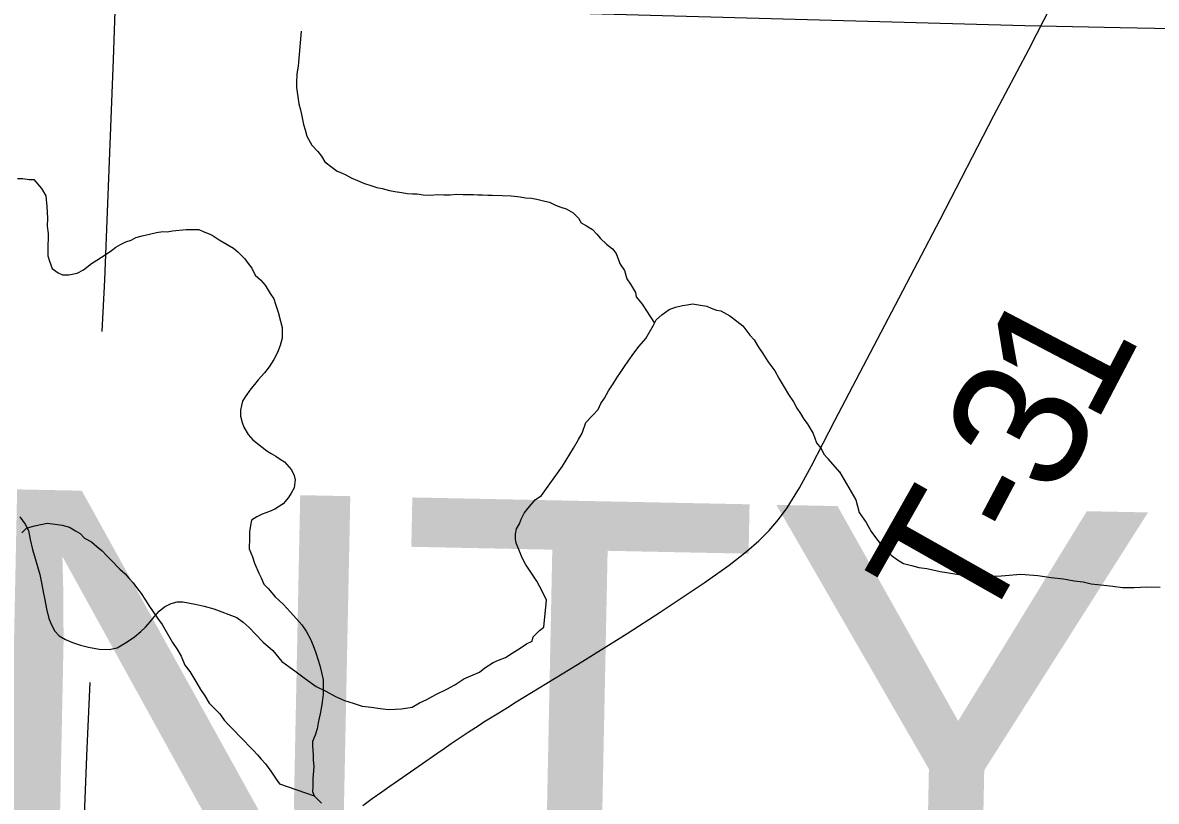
# Model space of a CAD drawing. Extents: x 2.4 to 73.1, y 4.5 to 25.6.
# Drawn here: x 43.0958 to 43.3364, y 21.7149 to 21.8803 of the extents above; entities that cross this region are included whole.
import ezdxf

# ---------------------------------------------------------------- set-up
doc = ezdxf.new("R2010")
doc.units = 0
for name, color, linetype in [('GM_X_County_Text', 7, 'Continuous'), ('GM_X_Minor_River', 7, 'Continuous'), ('GM_X_Township_Road', 7, 'Continuous'), ('GM_X_Township_Road_Text', 7, 'Continuous')]:
    doc.layers.add(name, color=color, linetype=linetype)

msp = doc.modelspace()

# ---------------------------------------------------------------- linework, layer by layer
at = {"layer": 'GM_X_Minor_River'}
for points in [[(43.15484, 21.87851), (43.1542, 21.87109), (43.15419, 21.87071), (43.15396, 21.86938), (43.15391, 21.86768), (43.15388, 21.86654), (43.15404, 21.86558), (43.15435, 21.8631), (43.15469, 21.86176), (43.15503, 21.86042), (43.15536, 21.8587), (43.15571, 21.85755), (43.15605, 21.85621), (43.15713, 21.85428), (43.15842, 21.85291), (43.15916, 21.85194), (43.15988, 21.85077), (43.16137, 21.84959), (43.16249, 21.8488), (43.16343, 21.84839), (43.16437, 21.84798), (43.16549, 21.84738), (43.1668, 21.84677), (43.16831, 21.84616), (43.16963, 21.84574), (43.17094, 21.84532), (43.17208, 21.8451), (43.17359, 21.84467), (43.17472, 21.84445), (43.17624, 21.84422), (43.17737, 21.84399), (43.17851, 21.84396), (43.17946, 21.84393), (43.18079, 21.84371), (43.18231, 21.84366), (43.18383, 21.84381), (43.18516, 21.84377), (43.18649, 21.84373), (43.18783, 21.84388), (43.18916, 21.84384), (43.1903, 21.84381), (43.19144, 21.84378), (43.19239, 21.84375), (43.19334, 21.84372), (43.19448, 21.84369), (43.19543, 21.84366), (43.19752, 21.8436), (43.19942, 21.84355), (43.20132, 21.8433), (43.20245, 21.84308), (43.20378, 21.84304), (43.20492, 21.84282), (43.20662, 21.84239), (43.20756, 21.84217), (43.20887, 21.84156), (43.21, 21.84115), (43.21113, 21.84074), (43.21263, 21.83993), (43.21374, 21.83876), (43.21428, 21.83779), (43.2154, 21.83719), (43.21671, 21.83639), (43.21763, 21.83541), (43.21837, 21.83444), (43.21966, 21.83327), (43.22097, 21.83228), (43.2217, 21.8313), (43.22223, 21.82996), (43.22258, 21.829), (43.22349, 21.82764), (43.22401, 21.82592), (43.22474, 21.82475), (43.22583, 21.82301), (43.22599, 21.82206), (43.22728, 21.8205), (43.22819, 21.81914), (43.22987, 21.81652)], [(43.09467, 21.84724), (43.09581, 21.84723), (43.09714, 21.84701), (43.09809, 21.847), (43.09977, 21.84507), (43.1007, 21.84354), (43.10086, 21.84125), (43.10101, 21.83878), (43.10098, 21.83707), (43.10115, 21.83555), (43.10113, 21.83422), (43.10111, 21.83327), (43.10109, 21.83194), (43.10107, 21.8308), (43.10143, 21.82965), (43.10198, 21.82813), (43.1033, 21.82715), (43.10424, 21.82676), (43.10557, 21.82674), (43.10729, 21.82709), (43.10863, 21.82783), (43.11036, 21.82913), (43.11152, 21.82987), (43.11344, 21.83117), (43.11459, 21.83191), (43.11555, 21.83266), (43.11651, 21.83321), (43.11766, 21.83376), (43.11881, 21.83412), (43.11977, 21.83468), (43.12111, 21.83504), (43.12264, 21.83539), (43.12416, 21.83575), (43.1255, 21.83592), (43.12645, 21.8359), (43.12759, 21.83607), (43.13045, 21.83641), (43.13178, 21.83638), (43.13311, 21.83636), (43.13405, 21.83597), (43.135, 21.83557), (43.13594, 21.83518), (43.13745, 21.8342), (43.13915, 21.83322), (43.14047, 21.83244), (43.1414, 21.83167), (43.1429, 21.83012), (43.14365, 21.82916), (43.14439, 21.8282), (43.14513, 21.82667), (43.14626, 21.8257), (43.14719, 21.82454), (43.1483, 21.82282), (43.14904, 21.82166), (43.14941, 21.82052), (43.14995, 21.8188), (43.15049, 21.81689), (43.15085, 21.81555), (43.15082, 21.81328), (43.15041, 21.81176), (43.14982, 21.81025), (43.14903, 21.80874), (43.14806, 21.80724), (43.14709, 21.80592), (43.14573, 21.80443), (43.14496, 21.80349), (43.14418, 21.80255), (43.14301, 21.80086), (43.14243, 21.79992), (43.14222, 21.79897), (43.14202, 21.79803), (43.142, 21.7967), (43.14236, 21.79536), (43.14272, 21.79441), (43.14365, 21.79287), (43.14458, 21.79172), (43.14759, 21.78939), (43.14853, 21.7888), (43.14947, 21.78822), (43.15041, 21.78763), (43.15135, 21.78705), (43.15285, 21.78531), (43.1534, 21.78416), (43.15358, 21.78321), (43.15336, 21.7815), (43.15277, 21.78037), (43.15219, 21.77943), (43.15102, 21.77812), (43.1493, 21.77701), (43.14815, 21.77646), (43.14662, 21.77591), (43.14547, 21.77536), (43.14431, 21.77462), (43.14411, 21.77348), (43.14389, 21.77216), (43.14387, 21.77083), (43.14384, 21.76855), (43.14457, 21.76683), (43.14493, 21.76549), (43.14585, 21.76338), (43.1464, 21.76243)], [(43.21035, 21.78615), (43.21269, 21.78993), (43.2137, 21.79181), (43.2145, 21.79311), (43.21532, 21.79537), (43.2167, 21.79685), (43.21788, 21.79815), (43.21849, 21.79946), (43.21928, 21.80058), (43.22008, 21.80208), (43.22108, 21.80357), (43.22188, 21.80488), (43.22267, 21.80599), (43.22347, 21.8073), (43.22426, 21.80842), (43.22545, 21.8101), (43.22664, 21.81158), (43.22802, 21.81325), (43.22962, 21.81606), (43.23023, 21.81718), (43.2314, 21.81829), (43.23295, 21.81938), (43.2343, 21.81991), (43.23583, 21.82025), (43.23679, 21.82041), (43.23793, 21.82057), (43.23964, 21.82033), (43.24096, 21.8201), (43.2419, 21.8197), (43.24303, 21.81928), (43.24398, 21.81907), (43.24585, 21.81806), (43.24733, 21.81688), (43.24864, 21.81589), (43.2501, 21.81395), (43.25102, 21.81297), (43.25193, 21.81142), (43.25284, 21.81006), (43.25393, 21.80832), (43.2554, 21.80638), (43.2563, 21.80464), (43.25739, 21.8029), (43.25829, 21.80135), (43.25939, 21.7998), (43.26011, 21.79845), (43.26084, 21.79728), (43.26156, 21.79612), (43.2623, 21.79515), (43.26357, 21.79302), (43.26427, 21.7911), (43.26519, 21.78994), (43.26591, 21.78858), (43.2692, 21.78481), (43.26683, 21.78761)], [(43.19559, 21.74439), (43.19674, 21.74494), (43.19827, 21.74547), (43.19963, 21.74639), (43.20136, 21.74749), (43.20271, 21.74841), (43.20387, 21.74896), (43.20408, 21.7499), (43.20544, 21.7512), (43.2064, 21.75194), (43.20691, 21.75763), (43.206, 21.75955), (43.20491, 21.76166), (43.20362, 21.76359), (43.20252, 21.76532), (43.20179, 21.76667), (43.20107, 21.7684), (43.20053, 21.76974), (43.20036, 21.77069), (43.20038, 21.77164), (43.2006, 21.77278), (43.20119, 21.7739), (43.2016, 21.77484), (43.20219, 21.77616), (43.20298, 21.77709), (43.20376, 21.77802), (43.20454, 21.77896), (43.20589, 21.77988), (43.21035, 21.78615)], [(43.26912, 21.7849), (43.2726, 21.77895), (43.2733, 21.77627), (43.27477, 21.77415), (43.27587, 21.77222), (43.27698, 21.77068), (43.27808, 21.76932), (43.2792, 21.76816), (43.28013, 21.76719), (43.28144, 21.76621), (43.28275, 21.76542), (43.28445, 21.765), (43.28596, 21.76459), (43.28767, 21.76436), (43.29051, 21.76373), (43.29316, 21.76329), (43.29619, 21.76284), (43.29961, 21.76276), (43.30342, 21.76286), (43.3076, 21.76315), (43.31121, 21.76288), (43.31405, 21.76244), (43.31671, 21.76219), (43.31898, 21.76175), (43.32088, 21.76152), (43.32258, 21.7611), (43.32523, 21.76085), (43.32713, 21.76062), (43.32921, 21.76038), (43.33169, 21.76033), (43.33435, 21.76046), (43.3372, 21.76039)], [(43.09514, 21.77534), (43.09625, 21.77379), (43.09698, 21.77245), (43.09732, 21.77054), (43.09784, 21.76844), (43.09837, 21.76653), (43.0989, 21.7648), (43.09943, 21.76308), (43.09977, 21.76137), (43.10011, 21.75946), (43.10045, 21.75774), (43.10079, 21.75583), (43.10131, 21.75373), (43.10185, 21.75239), (43.10258, 21.75104), (43.10351, 21.75007), (43.10483, 21.74928), (43.10633, 21.74868), (43.10803, 21.74807), (43.10973, 21.74765), (43.112, 21.74722), (43.11409, 21.74718), (43.11581, 21.74752), (43.11793, 21.7488), (43.11948, 21.7499), (43.12083, 21.75101), (43.1218, 21.75194), (43.12278, 21.75306), (43.12376, 21.75418), (43.12473, 21.7553), (43.12589, 21.75622), (43.12724, 21.75695), (43.12858, 21.7573), (43.12972, 21.75727), (43.13237, 21.75683), (43.13426, 21.75641), (43.13634, 21.75579), (43.14124, 21.75397), (43.14255, 21.753), (43.14385, 21.75183), (43.14516, 21.75047), (43.14683, 21.74872), (43.14888, 21.74696), (43.15073, 21.74464), (43.15353, 21.74268), (43.15578, 21.74092), (43.15802, 21.73935), (43.16009, 21.73835), (43.16216, 21.73717), (43.16404, 21.73636), (43.16593, 21.73575), (43.16781, 21.73514), (43.16971, 21.73491), (43.17161, 21.73468), (43.1735, 21.73444), (43.17617, 21.73457), (43.17846, 21.7349), (43.18, 21.73582), (43.18153, 21.73654), (43.18346, 21.73764), (43.18576, 21.73873), (43.1875, 21.73964), (43.18943, 21.74092), (43.19135, 21.74183), (43.19269, 21.74237), (43.19385, 21.74329), (43.19559, 21.74439)], [(43.09559, 21.77199), (43.09655, 21.77292), (43.09827, 21.77346), (43.09999, 21.77382), (43.10094, 21.77399), (43.10265, 21.77377), (43.10417, 21.77356), (43.10568, 21.77315), (43.107, 21.77237), (43.10794, 21.77179), (43.10888, 21.77082), (43.11039, 21.77004)], [(43.11039, 21.77004), (43.11151, 21.76907), (43.11264, 21.7681), (43.11358, 21.76714), (43.11451, 21.76617), (43.11638, 21.76424), (43.11751, 21.76327), (43.11826, 21.76231), (43.11919, 21.76135), (43.11994, 21.76038), (43.12087, 21.75904), (43.1218, 21.75769), (43.12254, 21.75654), (43.12347, 21.7552), (43.1244, 21.75385), (43.12533, 21.75251), (43.12755, 21.74867), (43.12848, 21.74733), (43.12941, 21.74579), (43.13014, 21.74388), (43.13126, 21.74253), (43.13274, 21.74004), (43.13348, 21.73869), (43.13441, 21.73735), (43.13534, 21.73581), (43.13665, 21.73446), (43.13758, 21.7335), (43.13851, 21.73215), (43.13964, 21.73099), (43.14057, 21.73003), (43.14188, 21.72868), (43.14282, 21.72771), (43.14375, 21.72675), (43.14469, 21.72578), (43.14562, 21.72482), (43.14637, 21.72386), (43.14731, 21.72289), (43.14842, 21.72135), (43.14954, 21.71962), (43.15028, 21.71866), (43.15766, 21.71607)], [(43.1464, 21.76243), (43.14695, 21.76109), (43.14789, 21.76012), (43.14938, 21.75839), (43.15107, 21.75684), (43.15257, 21.7551), (43.155, 21.75241), (43.15592, 21.75106), (43.15685, 21.74934), (43.1574, 21.748), (43.15795, 21.74647), (43.15849, 21.74494), (43.15885, 21.74379), (43.15921, 21.74227), (43.15957, 21.74074), (43.15952, 21.7377), (43.1593, 21.736), (43.15909, 21.73467), (43.15888, 21.73353), (43.15868, 21.73259), (43.15847, 21.73164), (43.15826, 21.73031), (43.15786, 21.72899), (43.15727, 21.72767), (43.15726, 21.72672), (43.15742, 21.72482), (43.1574, 21.72368), (43.15757, 21.72234), (43.15734, 21.71969), (43.15731, 21.71798), (43.15729, 21.71703), (43.15766, 21.71607), (43.15916, 21.71453)]]:
    msp.add_lwpolyline(points, dxfattribs=at)
at = {"layer": 'GM_X_Township_Road'}
for points in [[(43.11261, 21.81474), (43.11318, 21.82566), (43.11503, 21.8725), (43.11547, 21.88482)], [(43.11777, 21.88478), (43.14204, 21.88438), (43.16693, 21.88368), (43.19026, 21.883), (43.21359, 21.88234), (43.3085, 21.87971), (43.32872, 21.87925), (43.33961, 21.87905), (43.36914, 21.87846), (43.40492, 21.87753), (43.43137, 21.87675), (43.45313, 21.8764), (43.47179, 21.87595), (43.56359, 21.87357), (43.61932, 21.87224)], [(43.16794, 21.71407), (43.16996, 21.71551), (43.17198, 21.71693), (43.17351, 21.71801), (43.17554, 21.71943), (43.18062, 21.72298), (43.18368, 21.72509), (43.1852, 21.72615), (43.18671, 21.72721), (43.18774, 21.7279), (43.18928, 21.72892), (43.19031, 21.7296), (43.19264, 21.73112), (43.19367, 21.73179), (43.19682, 21.73376), (43.19868, 21.73489), (43.20052, 21.73603), (43.21352, 21.74397), (43.22406, 21.75056), (43.23109, 21.75514), (43.24042, 21.76133), (43.24574, 21.76511), (43.24942, 21.76796), (43.25198, 21.77023), (43.25418, 21.77243), (43.2562, 21.77479), (43.25803, 21.7773), (43.26063, 21.78154), (43.26319, 21.78616), (43.26816, 21.79584), (43.281, 21.82035), (43.29053, 21.83851), (43.30192, 21.86062), (43.30934, 21.87463), (43.31413, 21.88405)], [(43.1054, 21.60779), (43.10583, 21.62063), (43.10815, 21.69373), (43.10806, 21.69839), (43.10801, 21.7015), (43.10904, 21.70604), (43.1092, 21.70758), (43.10894, 21.7138), (43.10944, 21.72623), (43.11007, 21.7402)]]:
    msp.add_lwpolyline(points, dxfattribs=at)

# ---------------------------------------------------------------- texts
at = {"layer": 'GM_X_County_Text'}
msp.add_text('PAULDING COUNTY', height=0.094697, rotation=358.8318, dxfattribs=at).set_placement((42.1185, 21.70637))
at = {"layer": 'GM_X_Township_Road_Text'}
for s, rotation, p in [('1', 62.3946, (43.32331, 21.7945)), ('3', 62.3192, (43.31516, 21.77897)), ('T', 60.4975, (43.29877, 21.7493)), ('-', 62.1139, (43.30965, 21.76856))]:
    msp.add_text(s, height=0.02841, rotation=rotation, dxfattribs=at).set_placement(p)

doc.saveas('drawing.dxf')
